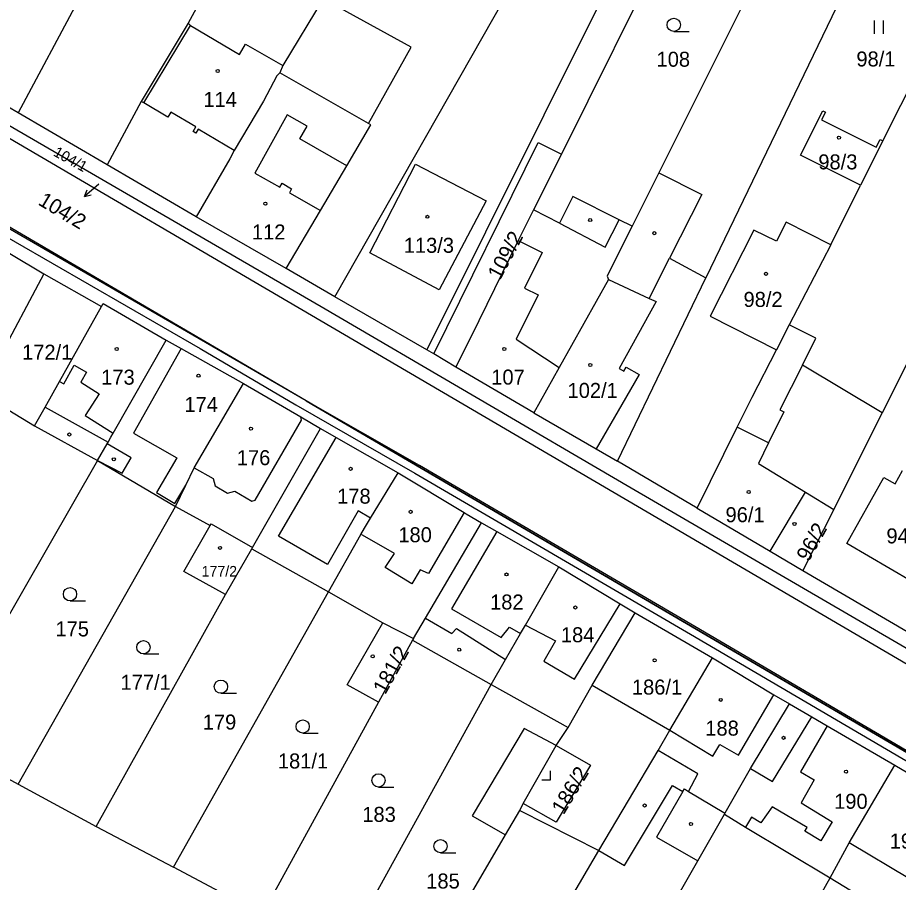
# Model space of a CAD drawing. Extents: x -756746 to -753363, y -1166406 to -1161727.
# Drawn here: x -754460.4 to -754360.6, y -1162314.4 to -1162216.4 of the extents above; entities that cross this region are included whole.
import ezdxf

# ---------------------------------------------------------------- set-up
doc = ezdxf.new("R2010")
doc.units = 0
for name, color, linetype in [('Hranice parcel', 7, 'Continuous'), ('Parcelní čísla', 7, 'Continuous'), ('Pop  PČ popisy', 7, 'Continuous'), ('Vnitřní kresba', 7, 'Continuous'), ('Věcná břemena k části', 7, 'Continuous'), ('Značky budov', 7, 'Continuous'), ('Značky kultur', 7, 'Continuous')]:
    doc.layers.add(name, color=color, linetype=linetype)

msp = doc.modelspace()

# ---------------------------------------------------------------- linework, layer by layer
at = {"layer": 'Hranice parcel'}
for p, q in [((-754424.43, -1162248.07), (-754385.29, -1162179.25)), ((-754378.98, -1162183.69), (-754414.02, -1162254.07)), ((-754364.95, -1162188.34), (-754387.77, -1162234.02)), ((-754356.78, -1162192.79), (-754382.43, -1162245.94)), ((-754362.38, -1162230.4), (-754345.05, -1162195.83)), ((-754451.19, -1162210.15), (-754460.31, -1162227.24)), ((-754460.31, -1162227.24), (-754479.97, -1162215.93)), ((-754450.23, -1162233.12), (-754460.31, -1162227.24)), ((-754362.38, -1162230.4), (-754364.9, -1162235.44)), ((-754398.79, -1162231.91), (-754401.94, -1162238.22)), ((-754440.15, -1162239), (-754450.23, -1162233.12)), ((-754387.77, -1162234.02), (-754390.79, -1162240.06)), ((-754368.28, -1162242.18), (-754364.9, -1162235.44)), ((-754429.95, -1162244.88), (-754440.15, -1162239)), ((-754368.28, -1162242.18), (-754372.98, -1162251.26)), ((-754461.25, -1162243.17), (-754457.38, -1162245.46)), ((-754353.52, -1162243.32), (-754362.47, -1162261.21)), ((-754424.43, -1162248.07), (-754429.95, -1162244.88)), ((-754457.38, -1162245.46), (-754464.63, -1162259.06)), ((-754457.38, -1162245.46), (-754450.86, -1162249.19)), ((-754392.44, -1162266.68), (-754382.43, -1162245.94)), ((-754414.02, -1162254.07), (-754424.43, -1162248.07)), ((-754372.98, -1162251.26), (-754374.43, -1162254.07)), ((-754413.22, -1162254.55), (-754414.02, -1162254.07)), ((-754410.74, -1162256.06), (-754413.22, -1162254.55)), ((-754401.92, -1162261.22), (-754410.74, -1162256.06)), ((-754322.84, -1162321.29), (-754427.68, -1162259.87)), ((-754458.44, -1162262.69), (-754451.31, -1162266.61)), ((-754433.77, -1162276.47), (-754426.07, -1162262.99)), ((-754451.31, -1162266.61), (-754469.45, -1162298.25)), ((-754451.31, -1162266.61), (-754442.47, -1162271.82)), ((-754383.43, -1162272.03), (-754392.44, -1162266.68)), ((-754460.32, -1162303.29), (-754442.47, -1162271.82)), ((-754442.47, -1162271.82), (-754438.57, -1162274)), ((-754383.43, -1162272.03), (-754375.14, -1162276.9)), ((-754367.94, -1162272.16), (-754371.44, -1162279.1)), ((-754436.82, -1162281.8), (-754433.86, -1162276.63)), ((-754433.86, -1162276.63), (-754433.77, -1162276.47)), ((-754433.86, -1162276.63), (-754425.16, -1162281.5)), ((-754375.14, -1162276.9), (-754371.44, -1162279.1)), ((-754371.44, -1162279.1), (-754359.63, -1162285.98)), ((-754451.46, -1162308.1), (-754436.82, -1162281.8)), ((-754442.72, -1162312.69), (-754425.16, -1162281.5)), ((-754425.16, -1162281.5), (-754419.02, -1162285.02)), ((-754390.42, -1162283.89), (-754381.67, -1162288.98)), ((-754419.02, -1162285.02), (-754415.53, -1162286.79)), ((-754415.53, -1162286.79), (-754415.63, -1162286.97)), ((-754415.63, -1162286.97), (-754419.49, -1162294.01)), ((-754415.63, -1162286.97), (-754406.73, -1162292.01)), ((-754423.79, -1162322.95), (-754406.73, -1162292.01)), ((-754406.73, -1162292.01), (-754398.02, -1162296.85)), ((-754419.49, -1162294.01), (-754432.67, -1162318)), ((-754399.37, -1162298.91), (-754398.02, -1162296.85)), ((-754469.45, -1162298.25), (-754460.32, -1162303.29)), ((-754403.12, -1162305.46), (-754399.37, -1162298.91)), ((-754460.32, -1162303.29), (-754451.46, -1162308.1)), ((-754403.51, -1162306.27), (-754403.12, -1162305.46)), ((-754403.51, -1162306.27), (-754394.53, -1162310.8)), ((-754383.33, -1162311.96), (-754380.33, -1162306.7)), ((-754451.46, -1162308.1), (-754442.72, -1162312.69)), ((-754400.98, -1162321.74), (-754394.53, -1162310.8)), ((-754432.67, -1162318), (-754442.72, -1162312.69)), ((-754391.92, -1162327.04), (-754383.33, -1162311.96)), ((-754379.9, -1162334.1), (-754368.34, -1162313.91)), ((-754368.34, -1162313.91), (-754363.56, -1162316.79))]:
    msp.add_line(p, q, dxfattribs=at)
for points in [[(-754427.68, -1162259.87), (-754590.2, -1162164.65), (-754597.36, -1162158.77)], [(-754427.68, -1162259.87), (-754464.08, -1162238.8), (-754498.82, -1162218.82), (-754533.91, -1162198.73), (-754569.73, -1162178.14), (-754579.91, -1162172.27), (-754593.75, -1162163.11), (-754597.36, -1162158.77)], [(-754577.97, -1162161.37), (-754543.62, -1162181.5), (-754498.86, -1162207.07), (-754461.64, -1162228.49), (-754425.98, -1162249.18), (-754390.87, -1162269.71), (-754352.32, -1162292.17), (-754325.78, -1162307.94), (-754319.5, -1162311.67), (-754315.75, -1162315.26), (-754290.35, -1162346.73), (-754273.22, -1162367.95)], [(-754577.97, -1162161.37), (-754571.05, -1162165.76), (-754318.97, -1162313.52), (-754311.63, -1162321.85), (-754273.22, -1162367.95)], [(-754373.97, -1162182.93), (-754386.87, -1162207.92), (-754398.79, -1162231.91)], [(-754434.83, -1162205.64), (-754441.04, -1162217.09), (-754446.38, -1162225.94), (-754450.23, -1162233.12)], [(-754425.78, -1162214.27), (-754430.33, -1162221.87), (-754430.68, -1162222.7), (-754431, -1162223.05), (-754432.54, -1162225.91), (-754435.84, -1162231.5), (-754436.34, -1162232.44), (-754440.15, -1162239)], [(-754429.95, -1162244.88), (-754426.07, -1162238.29), (-754423.09, -1162233.22), (-754420.37, -1162228.6), (-754420.63, -1162228.44), (-754415.81, -1162219.8), (-754425.78, -1162214.27)], [(-754364.9, -1162235.44), (-754371.71, -1162232.02), (-754369.18, -1162226.99), (-754368.88, -1162227.14), (-754369.33, -1162228.03), (-754363.13, -1162231.14), (-754362.68, -1162230.25), (-754362.38, -1162230.4)], [(-754413.22, -1162254.55), (-754401.43, -1162230.58), (-754398.79, -1162231.91)], [(-754407.29, -1162237.22), (-754412.64, -1162247.28), (-754420.49, -1162243.1), (-754415.3, -1162233.03), (-754407.29, -1162237.22)], [(-754387.77, -1162234.02), (-754382.9, -1162236.47), (-754386.54, -1162243.69), (-754385.64, -1162244.18), (-754382.43, -1162245.94)], [(-754390.79, -1162240.06), (-754392.23, -1162239.35), (-754397.51, -1162236.72), (-754399.02, -1162239.75), (-754401.94, -1162238.22)], [(-754401.94, -1162238.22), (-754403.67, -1162241.71), (-754408.14, -1162250.79), (-754410.74, -1162256.06)], [(-754368.28, -1162242.18), (-754373.35, -1162239.61), (-754374.44, -1162241.77), (-754376.99, -1162240.54), (-754381.93, -1162250.25), (-754374.43, -1162254.07)], [(-754390.79, -1162240.06), (-754391.3, -1162241.08), (-754393.62, -1162245.75), (-754393.47, -1162246.12)], [(-754393.47, -1162246.12), (-754399.05, -1162256.1), (-754401.92, -1162261.22)], [(-754450.86, -1162249.19), (-754450.67, -1162248.84), (-754443.53, -1162252.97)], [(-754458.44, -1162262.69), (-754457.26, -1162260.59), (-754455.62, -1162257.66), (-754450.86, -1162249.19)], [(-754362.47, -1162261.21), (-754371.49, -1162255.82), (-754369.96, -1162252.77), (-754372.98, -1162251.26)], [(-754451.31, -1162266.61), (-754450.24, -1162264.73), (-754450.12, -1162264.53), (-754449.8, -1162263.97), (-754449.55, -1162263.53), (-754443.53, -1162252.97)], [(-754443.53, -1162252.97), (-754441.85, -1162253.92), (-754434.77, -1162257.9)], [(-754383.43, -1162272.03), (-754378.87, -1162262.85), (-754377.18, -1162259.43), (-754374.43, -1162254.07)], [(-754442.47, -1162271.82), (-754441.31, -1162269.4), (-754440.38, -1162267.46), (-754437.64, -1162262.79), (-754434.77, -1162257.9)], [(-754434.77, -1162257.9), (-754428.31, -1162261.68), (-754426.07, -1162262.99)], [(-754464.63, -1162259.06), (-754463.63, -1162259.55), (-754458.44, -1162262.69)], [(-754401.92, -1162261.22), (-754394.84, -1162265.29), (-754392.44, -1162266.68)], [(-754362.47, -1162261.21), (-754367.28, -1162270.84), (-754367.94, -1162272.16)], [(-754426.07, -1162262.99), (-754424.31, -1162264), (-754417.29, -1162268.03)], [(-754425.16, -1162281.5), (-754421.49, -1162274.99), (-754421.09, -1162274.28), (-754420.41, -1162273.16), (-754417.29, -1162268.03)], [(-754417.29, -1162268.03), (-754409.79, -1162272.52), (-754409.57, -1162272.65), (-754407.84, -1162273.69)], [(-754375.14, -1162276.9), (-754371.16, -1162270.2), (-754367.94, -1162272.16)], [(-754438.57, -1162274), (-754438.46, -1162273.8), (-754433.77, -1162276.47)], [(-754415.53, -1162286.79), (-754414.16, -1162284.47), (-754407.84, -1162273.69)], [(-754407.84, -1162273.69), (-754406.1, -1162274.67), (-754399.08, -1162278.67)], [(-754436.82, -1162281.8), (-754441.54, -1162279.19), (-754438.57, -1162274)], [(-754406.73, -1162292.01), (-754405.11, -1162289.18), (-754403.41, -1162286.23), (-754402.87, -1162285.27), (-754399.08, -1162278.67)], [(-754399.08, -1162278.67), (-754392.15, -1162282.85), (-754390.42, -1162283.89)], [(-754398.02, -1162296.85), (-754395.29, -1162292.08), (-754390.42, -1162283.89)], [(-754419.49, -1162294.01), (-754423.04, -1162292.02), (-754419.02, -1162285.02)], [(-754394.53, -1162310.8), (-754387.84, -1162299.46), (-754386.49, -1162297.16), (-754381.67, -1162288.98)], [(-754381.67, -1162288.98), (-754374.74, -1162293.15), (-754372.97, -1162294.2)], [(-754380.33, -1162306.7), (-754380.25, -1162306.55), (-754377.37, -1162301.5), (-754372.97, -1162294.2)], [(-754372.97, -1162294.2), (-754370.43, -1162295.67), (-754368.69, -1162296.69), (-754361.01, -1162301.14)], [(-754399.37, -1162298.91), (-754395.5, -1162301.15), (-754399.38, -1162307.6), (-754403.12, -1162305.46)], [(-754368.34, -1162313.91), (-754366.18, -1162309.92), (-754361.01, -1162301.14)], [(-754361.01, -1162301.14), (-754354.05, -1162305.25), (-754352.4, -1162306.22)], [(-754394.53, -1162310.8), (-754391.63, -1162312.51), (-754386.22, -1162303.43), (-754385.04, -1162304.13), (-754388.02, -1162309.28), (-754383.33, -1162311.96)], [(-754415.83, -1162327.42), (-754405.12, -1162309.03), (-754403.51, -1162306.27)], [(-754380.33, -1162306.7), (-754377.92, -1162308.15), (-754368.34, -1162313.91)]]:
    msp.add_lwpolyline(points, dxfattribs=at)
at = {"layer": 'Pop  PČ popisy'}
for p, q in [((-754451.17, -1162235.33), (-754452.802, -1162236.7)), ((-754452.802, -1162236.7), (-754452.486, -1162235.97)), ((-754452.802, -1162236.7), (-754452.029, -1162236.515))]:
    msp.add_line(p, q, dxfattribs=at)
at = {"layer": 'Vnitřní kresba'}
for p, q in [((-754446.08, -1162226.11), (-754440.8, -1162217.35)), ((-754441.04, -1162217.09), (-754440.8, -1162217.35)), ((-754440.8, -1162217.35), (-754435.23, -1162220.62)), ((-754435.23, -1162220.62), (-754434.56, -1162219.45)), ((-754434.56, -1162219.45), (-754430.33, -1162221.87)), ((-754420.63, -1162228.44), (-754430.68, -1162222.7)), ((-754446.08, -1162226.11), (-754446.38, -1162225.94)), ((-754443.34, -1162227.71), (-754446.08, -1162226.11)), ((-754443.02, -1162227.17), (-754443.34, -1162227.71)), ((-754440.18, -1162228.83), (-754443.02, -1162227.17)), ((-754429.83, -1162227.47), (-754433.51, -1162234.05)), ((-754427.59, -1162228.76), (-754429.83, -1162227.47)), ((-754440.49, -1162229.35), (-754440.18, -1162228.83)), ((-754428.39, -1162230.16), (-754427.59, -1162228.76)), ((-754440.19, -1162229.53), (-754440.49, -1162229.35)), ((-754439.93, -1162229.1), (-754440.19, -1162229.53)), ((-754435.84, -1162231.5), (-754439.93, -1162229.1)), ((-754423.09, -1162233.22), (-754428.39, -1162230.16)), ((-754433.51, -1162234.05), (-754430.68, -1162235.66)), ((-754430.68, -1162235.66), (-754430.42, -1162235.21)), ((-754430.42, -1162235.21), (-754429.34, -1162235.83)), ((-754429.34, -1162235.83), (-754429.59, -1162236.28)), ((-754429.59, -1162236.28), (-754426.07, -1162238.29)), ((-754399.02, -1162239.75), (-754393.83, -1162242.46)), ((-754393.83, -1162242.46), (-754392.23, -1162239.35)), ((-754403.67, -1162241.71), (-754400.96, -1162243.04)), ((-754400.96, -1162243.04), (-754402.96, -1162247.1)), ((-754388.84, -1162248.26), (-754386.54, -1162243.69)), ((-754393.47, -1162246.12), (-754388.84, -1162248.26)), ((-754401.43, -1162247.86), (-754403.9, -1162252.88)), ((-754402.96, -1162247.1), (-754401.43, -1162247.86)), ((-754388.07, -1162248.61), (-754392.23, -1162256.19)), ((-754388.84, -1162248.26), (-754388.07, -1162248.61)), ((-754403.9, -1162252.88), (-754399.05, -1162256.1)), ((-754455.14, -1162257.93), (-754453.96, -1162255.83)), ((-754453.96, -1162255.83), (-754452.57, -1162256.6)), ((-754371.49, -1162255.82), (-754374.04, -1162260.89)), ((-754452.57, -1162256.6), (-754453.2, -1162257.74)), ((-754392.23, -1162256.19), (-754391.71, -1162256.49)), ((-754389.97, -1162256.88), (-754391.93, -1162260.27)), ((-754391.71, -1162256.49), (-754391.44, -1162256.03)), ((-754391.44, -1162256.03), (-754389.97, -1162256.88)), ((-754455.62, -1162257.66), (-754455.14, -1162257.93)), ((-754453.2, -1162257.74), (-754451.13, -1162259.05)), ((-754451.13, -1162259.05), (-754452.7, -1162261.54)), ((-754457.26, -1162260.59), (-754450.12, -1162264.53)), ((-754391.93, -1162260.27), (-754394.84, -1162265.29)), ((-754374.04, -1162260.89), (-754373.59, -1162261.11)), ((-754452.7, -1162261.54), (-754449.55, -1162263.53)), ((-754428.23, -1162262.05), (-754428.31, -1162261.68)), ((-754373.59, -1162261.11), (-754375.32, -1162264.61)), ((-754433.45, -1162271.11), (-754428.23, -1162262.05)), ((-754375.32, -1162264.61), (-754378.87, -1162262.85)), ((-754447.5, -1162266.32), (-754450.24, -1162264.73)), ((-754430.82, -1162275.2), (-754424.31, -1162264)), ((-754375.32, -1162264.61), (-754376.46, -1162266.96)), ((-754451.31, -1162266.61), (-754448.51, -1162268.06)), ((-754448.51, -1162268.06), (-754447.5, -1162266.32)), ((-754442.35, -1162266.32), (-754444.62, -1162270.23)), ((-754440.38, -1162267.46), (-754438.22, -1162268.67)), ((-754376.46, -1162266.96), (-754371.16, -1162270.2)), ((-754360.99, -1162269.27), (-754360.16, -1162267.77)), ((-754438.22, -1162268.67), (-754438, -1162269.5)), ((-754366.48, -1162276.01), (-754362.29, -1162268.53)), ((-754362.29, -1162268.53), (-754360.99, -1162269.27)), ((-754442.55, -1162271.5), (-754441.31, -1162269.4)), ((-754438, -1162269.5), (-754436.59, -1162270.31)), ((-754444.62, -1162270.23), (-754442.55, -1162271.5)), ((-754436.59, -1162270.31), (-754435.76, -1162270.09)), ((-754435.76, -1162270.09), (-754433.84, -1162271.21)), ((-754433.84, -1162271.21), (-754433.45, -1162271.11)), ((-754421.81, -1162272.32), (-754425.28, -1162278.42)), ((-754420.41, -1162273.16), (-754421.81, -1162272.32)), ((-754406.1, -1162274.67), (-754411.24, -1162283.42)), ((-754425.28, -1162278.42), (-754430.82, -1162275.2)), ((-754359.12, -1162280.32), (-754366.48, -1162276.01)), ((-754397.32, -1162291.38), (-754392.15, -1162282.85)), ((-754411.24, -1162283.42), (-754405.59, -1162286.68)), ((-754414.16, -1162284.47), (-754411.18, -1162286.22)), ((-754411.18, -1162286.22), (-754410.66, -1162285.67)), ((-754410.66, -1162285.67), (-754405.11, -1162289.18)), ((-754405.59, -1162286.68), (-754404.68, -1162285.5)), ((-754404.68, -1162285.5), (-754403.41, -1162286.23)), ((-754402.87, -1162285.27), (-754399.44, -1162287.06)), ((-754399.44, -1162287.06), (-754400.78, -1162289.34)), ((-754400.78, -1162289.34), (-754397.32, -1162291.38)), ((-754395.29, -1162292.08), (-754386.49, -1162297.16)), ((-754378.74, -1162300.01), (-754374.74, -1162293.15)), ((-754374.89, -1162302.99), (-754370.43, -1162295.67)), ((-754368.69, -1162296.69), (-754371.71, -1162301.9)), ((-754403.02, -1162296.97), (-754408.9, -1162306.87)), ((-754399.37, -1162298.91), (-754403.02, -1162296.97)), ((-754386.49, -1162297.16), (-754381.65, -1162300.13)), ((-754381.65, -1162300.13), (-754380.86, -1162298.78)), ((-754380.86, -1162298.78), (-754378.74, -1162300.01)), ((-754383.34, -1162302.11), (-754387.84, -1162299.46)), ((-754377.37, -1162301.5), (-754374.89, -1162302.99)), ((-754384.4, -1162304.1), (-754383.34, -1162302.11)), ((-754371.71, -1162301.9), (-754370.16, -1162302.79)), ((-754370.16, -1162302.79), (-754371.64, -1162305.4)), ((-754385.04, -1162304.13), (-754384.86, -1162303.83)), ((-754384.86, -1162303.83), (-754384.4, -1162304.1)), ((-754384.4, -1162304.1), (-754380.38, -1162306.48)), ((-754371.64, -1162305.4), (-754368.11, -1162307.56)), ((-754380.38, -1162306.48), (-754380.25, -1162306.55)), ((-754374.91, -1162305.84), (-754376.2, -1162307.67)), ((-754370.96, -1162308.19), (-754374.91, -1162305.84)), ((-754408.9, -1162306.87), (-754405.12, -1162309.03)), ((-754377.25, -1162307.03), (-754377.92, -1162308.15)), ((-754376.2, -1162307.67), (-754377.25, -1162307.03)), ((-754368.11, -1162307.56), (-754369.42, -1162309.7)), ((-754371.22, -1162308.63), (-754370.96, -1162308.19)), ((-754369.42, -1162309.7), (-754371.22, -1162308.63)), ((-754359.38, -1162314.03), (-754366.18, -1162309.92))]:
    msp.add_line(p, q, dxfattribs=at)
for points in [[(-754441.85, -1162253.92), (-754447.25, -1162263.52), (-754442.35, -1162266.32)], [(-754409.79, -1162272.52), (-754413.84, -1162279.42), (-754414.77, -1162278.99), (-754415.72, -1162280.61), (-754418.73, -1162278.76), (-754417.67, -1162277.17), (-754421.32, -1162275.09), (-754421.49, -1162274.99)]]:
    msp.add_lwpolyline(points, dxfattribs=at)
at = {"layer": 'Věcná břemena k části'}
msp.add_lwpolyline([(-754332.94, -1162315.37), (-754427.68, -1162259.87), (-754464.08, -1162238.8), (-754498.82, -1162218.82), (-754533.91, -1162198.73), (-754569.73, -1162178.14), (-754574.44, -1162175.42), (-754579.91, -1162172.27), (-754593.75, -1162163.11), (-754597.36, -1162158.77), (-754600.62, -1162156.1), (-754594.56, -1162163.65), (-754578.81, -1162173.8), (-754541.82, -1162195.28), (-754513.45, -1162211.48), (-754473.26, -1162234.61), (-754439.7, -1162253.92), (-754428.87, -1162260.32), (-754415.37, -1162268.05), (-754384.18, -1162286.3), (-754354.57, -1162303.66), (-754332.57, -1162316.7)], dxfattribs=at)
msp.add_lwpolyline([(-754332.08, -1162315.87), (-754354.07, -1162302.8), (-754383.68, -1162285.44), (-754414.87, -1162267.19), (-754427.68, -1162259.87)], close=True, dxfattribs=at)
at = {"layer": 'Značky budov'}
for centre in [(-754437.707, -1162222.489), (-754367.357, -1162230.039), (-754432.307, -1162237.529), (-754413.957, -1162239.009), (-754395.527, -1162239.379), (-754388.267, -1162240.869), (-754375.607, -1162245.469), (-754449.147, -1162253.979), (-754405.257, -1162253.979), (-754395.517, -1162255.799), (-754439.877, -1162257.019), (-754433.947, -1162263.009), (-754454.507, -1162263.669), (-754449.467, -1162266.479), (-754422.657, -1162267.559), (-754377.577, -1162270.189), (-754415.857, -1162272.439), (-754372.387, -1162273.809), (-754437.447, -1162276.519), (-754405.007, -1162279.529), (-754397.207, -1162283.269), (-754420.157, -1162288.809), (-754410.357, -1162288.059), (-754388.227, -1162289.249), (-754380.737, -1162293.739), (-754373.627, -1162298.039), (-754366.547, -1162301.879), (-754389.357, -1162305.699), (-754384.117, -1162307.799)]:
    msp.add_circle(centre, 0.175, dxfattribs=at)
at = {"layer": 'Značky kultur'}
for p, q in [((-754363.311, -1162218.29), (-754363.311, -1162216.79)), ((-754362.31, -1162218.29), (-754362.31, -1162216.79)), ((-754386.063, -1162218.02), (-754384.313, -1162218.02)), ((-754454.433, -1162282.52), (-754452.683, -1162282.52)), ((-754446.123, -1162288.53), (-754444.373, -1162288.53)), ((-754437.343, -1162292.99), (-754435.593, -1162292.99)), ((-754428.083, -1162297.51), (-754426.333, -1162297.51)), ((-754400.01, -1162302.79), (-754400.01, -1162301.79)), ((-754401.011, -1162302.79), (-754400.01, -1162302.79)), ((-754419.503, -1162303.61), (-754417.753, -1162303.61)), ((-754412.473, -1162311.06), (-754410.723, -1162311.06))]:
    msp.add_line(p, q, dxfattribs=at)
for centre in [(-754386.063, -1162217.27), (-754454.433, -1162281.77), (-754446.123, -1162287.78), (-754437.343, -1162292.24), (-754428.083, -1162296.76), (-754419.503, -1162302.86), (-754412.473, -1162310.31)]:
    msp.add_circle(centre, 0.75, dxfattribs=at)

# ---------------------------------------------------------------- texts
at = {"layer": 'Parcelní čísla'}
for s, height, p in [('108', 1.7, (-754388.01, -1162222.01)), ('98/1', 1.7, (-754365.38, -1162221.98)), ('114', 1.7, (-754439.33, -1162226.57)), ('98/3', 1.7, (-754369.689, -1162233.64)), ('112', 1.7, (-754433.83, -1162241.58)), ('113/3', 1.7, (-754416.64, -1162243.09)), ('98/2', 1.7, (-754378.16, -1162249.22)), ('172/1', 1.7, (-754459.86, -1162255.2)), ('173', 1.7, (-754450.9, -1162258.03)), ('107', 1.7, (-754406.73, -1162258.02)), ('102/1', 1.7, (-754398.09, -1162259.53)), ('174', 1.7, (-754441.48, -1162261.12)), ('176', 1.7, (-754435.54, -1162267.15)), ('178', 1.7, (-754424.18, -1162271.51)), ('96/1', 1.7, (-754380.2, -1162273.61)), ('180', 1.7, (-754417.25, -1162275.88)), ('94/1', 1.7, (-754361.98, -1162276.01)), ('177/2', 1.2, (-754439.53, -1162279.77)), ('182', 1.7, (-754406.86, -1162283.5)), ('175', 1.7, (-754456.08, -1162286.55)), ('184', 1.7, (-754398.84, -1162287.21)), ('177/1', 1.7, (-754448.71, -1162292.6)), ('186/1', 1.7, (-754390.8, -1162293.14)), ('179', 1.7, (-754439.4, -1162297.1)), ('188', 1.7, (-754382.49, -1162297.79)), ('181/1', 1.7, (-754430.89, -1162301.51)), ('190', 1.7, (-754367.9, -1162306.08)), ('183', 1.7, (-754421.33, -1162307.56)), ('192', 1.7, (-754361.61, -1162310.58)), ('185', 1.7, (-754414.09, -1162315.11))]:
    msp.add_text(s, height=height, dxfattribs=at).set_placement(p)
for s, height, rotation, p in [('104/1', 1.2, 331, (-754456.41, -1162232.034)), ('104/2', 1.7, 329, (-754458.152, -1162237.574)), ('109/2', 1.7, 62, (-754405.729, -1162246.259)), ('96/2', 1.7, 61, (-754370.786, -1162278.172)), ('181/2', 1.7, 61, (-754418.736, -1162293.222)), ('186/2', 1.7, 59, (-754398.541, -1162306.837))]:
    msp.add_text(s, height=height, rotation=rotation, dxfattribs=at).set_placement(p)

doc.saveas('drawing.dxf')
